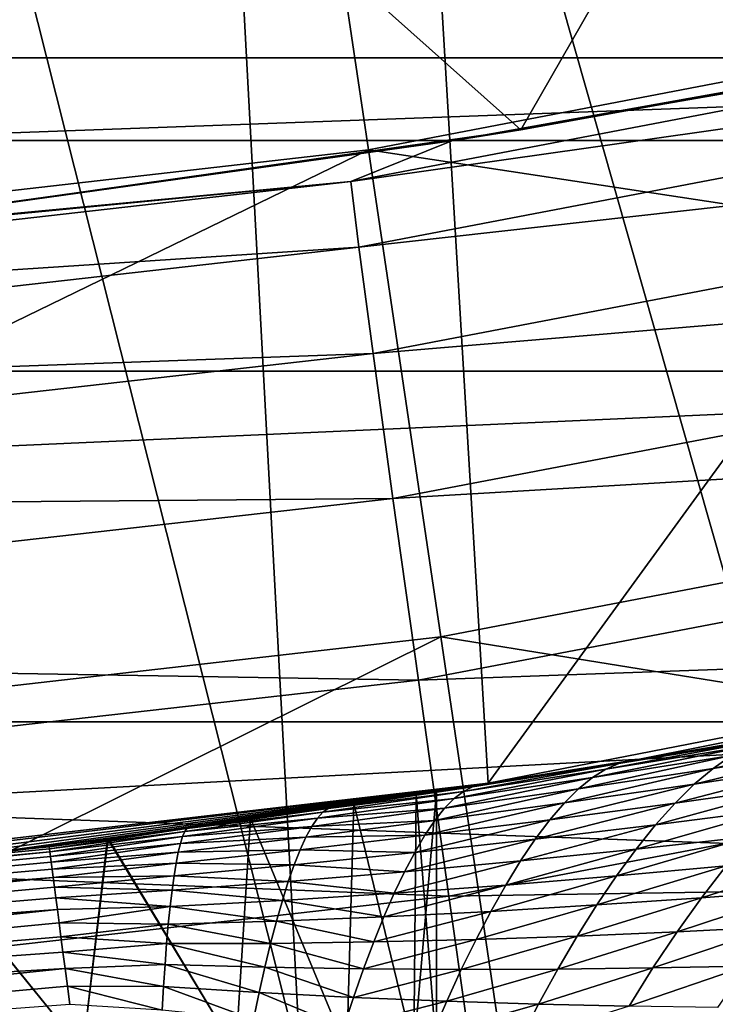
# Model space of a CAD drawing. Header units: metres. Extents: x -104 to 104, y -68 to 90.
# Tile 417 of 656: x 2.861 to 3.677, y 22.04 to 23.193. Entities that reach past the tile are written whole.
import ezdxf

# ---------------------------------------------------------------- set-up
doc = ezdxf.new("R2010")
doc.units = ezdxf.units.M
doc.layers.add('solid_FIT-BATH-153_SW0002', color=7, linetype='CONTINUOUS')

msp = doc.modelspace()

# ---------------------------------------------------------------- linework, layer by layer
at = {"layer": 'solid_FIT-BATH-153_SW0002'}
for points in [[(-19.167599, 28.634104, 1.296502), (18.94183, 23.051853, 1.296502), (-18.94183, 23.051853, 1.296502)], [(-1.443118, 27.347288, 1.296502), (18.94183, 23.051853, 1.296502), (-19.167599, 28.634104, 1.296502)], [(2.872905, 27.530479, 1.296502), (4.283416, 27.834385, 1.296502), (18.94183, 23.051853, 1.296502)], [(1.443124, 27.34729, 1.296502), (2.872905, 27.530479, 1.296502), (18.94183, 23.051853, 1.296502)], [(-1.443118, 27.347288, 1.296502), (0, 27.285889, 1.296502), (18.94183, 23.051853, 1.296502)], [(1.443124, 27.34729, 1.296502), (18.94183, 23.051853, 1.296502), (0, 27.285889, 1.296502)], [(4.381778, 26.982061, 8.296501), (2.937748, 26.679373, 8.296501), (4.10775, 21.655659, 8.296501)], [(2.937748, 26.679373, 8.296501), (1.475558, 26.497023, 8.296501), (2.319106, 21.403017, 8.296501)], [(2.937748, 26.679373, 8.296501), (2.319106, 21.403017, 8.296501), (3.215153, 21.511688, 8.296501)], [(2.937748, 26.679373, 8.296501), (3.215153, 21.511688, 8.296501), (4.10775, 21.655659, 8.296501)], [(2.624451, 21.814255, -13.793118), (3.896466, 21.809881, -13.757387), (2.641972, 26.211977, -14.706618)], [(3.896466, 21.809881, -13.757387), (3.922343, 26.207184, -14.669024), (2.641972, 26.211977, -14.706618)], [(3.410368, 22.298864, 43.296501), (3.3058, 24.054247, 43.296501), (4.930903, 24.387779, 43.296501)], [(5.089828, 22.625893, 43.296501), (3.410368, 22.298864, 43.296501), (4.930903, 24.387779, 43.296501)], [(4.100975, 24.200304, 37.796501), (2.470713, 23.935328, 37.796501), (3.44878, 23.064375, 37.796501)], [(4.100975, 24.200304, 37.796501), (3.44878, 23.064375, 37.796501), (4.301147, 23.220545, 37.796501)], [(1.711706, 22.101864, 43.296501), (1.659515, 23.853197, 43.296501), (3.3058, 24.054247, 43.296501)], [(3.410368, 22.298864, 43.296501), (1.711706, 22.101864, 43.296501), (3.3058, 24.054247, 43.296501)], [(2.470713, 23.935328, 37.796501), (2.591323, 22.942627, 37.796501), (3.44878, 23.064375, 37.796501)], [(3.190691, 23.575369, 14.745021), (1.666645, 22.857716, 14.326107), (1.626418, 23.391624, 14.739492)], [(3.190691, 23.575369, 14.745021), (3.270056, 23.040859, 14.327571), (1.666645, 22.857716, 14.326107)], [(3.190691, 23.575369, 14.745021), (4.851442, 23.344246, 14.330315), (3.270056, 23.040859, 14.327571)], [(2.796097, 23.532537, -17.206053), (3.712, 19.90449, -16.449842), (2.785445, 19.906631, -16.474197)], [(2.796097, 23.532537, -17.206053), (3.726197, 23.530222, -17.18084), (3.712, 19.90449, -16.449842)], [(-5.748806, 23.466423, 72.796501), (-5.264763, 23.148615, 72.796501), (5.748804, 23.466423, 72.796501)], [(-5.264763, 23.148615, 72.796501), (5.264762, 23.148613, 72.796501), (5.748804, 23.466423, 72.796501)], [(3.270056, 23.040859, 14.327571), (4.851442, 23.344246, 14.330315), (4.978315, 22.781452, 13.968489)], [(3.24939, 23.00367, 19.61121), (4.83427, 23.306353, 19.614397), (3.367768, 23.051291, 20.066154)], [(4.849309, 23.230501, 19.169571), (4.83427, 23.306353, 19.614397), (3.24939, 23.00367, 19.61121)], [(4.83427, 23.306353, 19.614397), (4.195869, 23.199289, 20.067755), (3.367768, 23.051291, 20.066154)], [(3.2589, 22.926949, 19.16646), (4.849309, 23.230501, 19.169571), (3.24939, 23.00367, 19.61121)], [(4.874999, 23.107416, 18.739355), (4.849309, 23.230501, 19.169571), (3.2589, 22.926949, 19.16646)], [(4.195869, 23.199289, 20.067755), (4.301147, 23.220545, 37.796501), (3.44878, 23.064375, 37.796501)], [(3.367768, 23.051291, 20.066154), (4.195869, 23.199289, 20.067755), (3.44878, 23.064375, 37.796501)], [(-5.264763, 23.148615, 72.796501), (-4.816203, 22.781504, 72.796501), (5.264762, 23.148613, 72.796501)], [(-4.816203, 22.781504, 72.796501), (4.816201, 22.781502, 72.796501), (5.264762, 23.148613, 72.796501)], [(3.275529, 22.802347, 18.736313), (4.874999, 23.107416, 18.739355), (3.2589, 22.926949, 19.16646)], [(4.910789, 22.939608, 18.327896), (4.874999, 23.107416, 18.739355), (3.275529, 22.802347, 18.736313)], [(3.367768, 23.051291, 20.066154), (3.44878, 23.064375, 37.796501), (2.591323, 22.942627, 37.796501)], [(17.348299, 21.731127, 1.296502), (-17.348299, 21.731127, 1.296502), (-18.94183, 23.051853, 1.296502)], [(17.348299, 21.731127, 1.296502), (-18.94183, 23.051853, 1.296502), (18.94183, 23.051853, 1.296502)], [(2.533294, 22.935656, 20.064909), (3.367768, 23.051291, 20.066154), (2.591323, 22.942627, 37.796501)], [(3.24939, 23.00367, 19.61121), (3.367768, 23.051291, 20.066154), (2.533294, 22.935656, 20.064909)], [(3.270056, 23.040859, 14.327571), (1.710011, 22.282709, 13.964228), (1.666645, 22.857716, 14.326107)], [(3.270056, 23.040859, 14.327571), (3.354837, 22.470352, 13.965743), (1.710011, 22.282709, 13.964228)], [(3.270056, 23.040859, 14.327571), (4.978315, 22.781452, 13.968489), (3.354837, 22.470352, 13.965743)], [(1.635942, 22.820694, 19.609283), (3.24939, 23.00367, 19.61121), (1.69265, 22.852621, 20.064024)], [(3.2589, 22.926949, 19.16646), (3.24939, 23.00367, 19.61121), (1.635942, 22.820694, 19.609283)], [(3.24939, 23.00367, 19.61121), (2.533294, 22.935656, 20.064909), (1.69265, 22.852621, 20.064024)], [(3.298915, 22.632414, 18.324913), (4.910789, 22.939608, 18.327896), (3.275529, 22.802347, 18.736313)], [(4.956131, 22.729593, 17.939344), (4.910789, 22.939608, 18.327896), (3.298915, 22.632414, 18.324913)], [(1.64084, 22.743593, 19.164583), (3.2589, 22.926949, 19.16646), (1.635942, 22.820694, 19.609283)], [(3.275529, 22.802347, 18.736313), (3.2589, 22.926949, 19.16646), (1.64084, 22.743593, 19.164583)], [(1.649328, 22.618235, 18.73448), (3.275529, 22.802347, 18.736313), (1.64084, 22.743593, 19.164583)], [(3.298915, 22.632414, 18.324913), (3.275529, 22.802347, 18.736313), (1.649328, 22.618235, 18.73448)], [(-4.816203, 22.781504, 72.796501), (-4.409084, 22.370642, 72.796501), (4.816201, 22.781502, 72.796501)], [(-4.409084, 22.370642, 72.796501), (4.409082, 22.37064, 72.796501), (4.816201, 22.781502, 72.796501)], [(3.354837, 22.470352, 13.965743), (4.978315, 22.781452, 13.968489), (5.112421, 22.186945, 13.664476)], [(3.328696, 22.419697, 17.936411), (4.956131, 22.729593, 17.939344), (3.298915, 22.632414, 18.324913)], [(5.010476, 22.479891, 17.577848), (4.956131, 22.729593, 17.939344), (3.328696, 22.419697, 17.936411)], [(1.661222, 22.447182, 18.323118), (3.298915, 22.632414, 18.324913), (1.649328, 22.618235, 18.73448)], [(3.328696, 22.419697, 17.936411), (3.298915, 22.632414, 18.324913), (1.661222, 22.447182, 18.323118)], [(3.585868, 22.326742, 58.996101), (3.410368, 22.298864, 43.296501), (5.089828, 22.625893, 43.296501)], [(3.760516, 22.355976, 58.997868), (3.585868, 22.326742, 58.996101), (5.089828, 22.625893, 43.296501)], [(3.36451, 22.166742, 17.574951), (5.010476, 22.479891, 17.577848), (3.328696, 22.419697, 17.936411)], [(5.073275, 22.193012, 17.247559), (5.010476, 22.479891, 17.577848), (3.36451, 22.166742, 17.574951)], [(3.354837, 22.470352, 13.965743), (1.755866, 21.675268, 13.660119), (1.710011, 22.282709, 13.964228)], [(3.354837, 22.470352, 13.965743), (3.444474, 21.867687, 13.661698), (1.755866, 21.675268, 13.660119)], [(3.354837, 22.470352, 13.965743), (5.112421, 22.186945, 13.664476), (3.444474, 21.867687, 13.661698)], [(1.676339, 22.233, 17.934647), (3.328696, 22.419697, 17.936411), (1.661222, 22.447182, 18.323118)], [(3.36451, 22.166742, 17.574951), (3.328696, 22.419697, 17.936411), (1.676339, 22.233, 17.934647)], [(-4.409084, 22.370642, 72.796501), (-4.046856, 21.919493, 72.796501), (4.409082, 22.37064, 72.796501)], [(-4.046856, 21.919493, 72.796501), (4.046855, 21.919493, 72.796501), (4.409082, 22.37064, 72.796501)], [(3.563751, 22.321852, 59.051342), (3.585868, 22.326742, 58.996101), (3.760516, 22.355976, 58.997868)], [(3.737402, 22.350649, 59.056957), (3.563751, 22.321852, 59.051342), (3.760516, 22.355976, 58.997868)], [(3.859291, 22.358501, 59.18438), (3.674053, 22.316278, 59.224171), (3.695735, 22.331293, 59.170437)], [(3.859291, 22.358501, 59.18438), (3.831815, 22.341496, 59.240952), (3.674053, 22.316278, 59.224171)], [(3.716886, 22.342709, 59.114647), (3.532663, 22.305407, 59.157791), (3.548473, 22.315231, 59.105309)], [(3.716886, 22.342709, 59.114647), (3.695735, 22.331293, 59.170437), (3.532663, 22.305407, 59.157791)], [(3.737402, 22.350649, 59.056957), (3.548473, 22.315231, 59.105309), (3.563751, 22.321852, 59.051342)], [(3.737402, 22.350649, 59.056957), (3.716886, 22.342709, 59.114647), (3.548473, 22.315231, 59.105309)], [(3.831815, 22.341496, 59.240952), (3.651938, 22.297674, 59.275738), (3.674053, 22.316278, 59.224171)], [(3.831815, 22.341496, 59.240952), (3.803866, 22.32065, 59.294949), (3.651938, 22.297674, 59.275738)], [(3.695735, 22.331293, 59.170437), (3.51641, 22.292265, 59.20863), (3.532663, 22.305407, 59.157791)], [(3.695735, 22.331293, 59.170437), (3.674053, 22.316278, 59.224171), (3.51641, 22.292265, 59.20863)], [(3.563751, 22.321852, 59.051342), (3.381597, 22.289312, 59.09697), (3.392108, 22.294771, 59.046734)], [(3.563751, 22.321852, 59.051342), (3.548473, 22.315231, 59.105309), (3.381597, 22.289312, 59.09697)], [(3.392108, 22.294771, 59.046734), (3.405695, 22.298079, 58.995007), (3.585868, 22.326742, 58.996101)], [(3.563751, 22.321852, 59.051342), (3.392108, 22.294771, 59.046734), (3.585868, 22.326742, 58.996101)], [(3.585868, 22.326742, 58.996101), (3.405695, 22.298079, 58.995007), (3.410368, 22.298864, 43.296501)], [(3.803866, 22.32065, 59.294949), (3.629477, 22.275585, 59.325077), (3.651938, 22.297674, 59.275738)], [(3.803866, 22.32065, 59.294949), (3.775547, 22.296074, 59.346325), (3.629477, 22.275585, 59.325077)], [(3.532663, 22.305407, 59.157791), (3.359467, 22.269566, 59.194016), (3.370693, 22.280941, 59.146114)], [(3.532663, 22.305407, 59.157791), (3.51641, 22.292265, 59.20863), (3.359467, 22.269566, 59.194016)], [(3.548473, 22.315231, 59.105309), (3.370693, 22.280941, 59.146114), (3.381597, 22.289312, 59.09697)], [(3.548473, 22.315231, 59.105309), (3.532663, 22.305407, 59.157791), (3.370693, 22.280941, 59.146114)], [(3.674053, 22.316278, 59.224171), (3.499794, 22.275816, 59.257713), (3.51641, 22.292265, 59.20863)], [(3.674053, 22.316278, 59.224171), (3.651938, 22.297674, 59.275738), (3.499794, 22.275816, 59.257713)], [(1.894071, 22.116653, 51.033382), (1.711706, 22.101864, 43.296501), (3.410368, 22.298864, 43.296501)], [(2.21743, 22.146658, 51.285629), (1.894071, 22.116653, 51.033382), (3.410368, 22.298864, 43.296501)], [(2.505871, 22.177448, 51.573143), (2.21743, 22.146658, 51.285629), (3.410368, 22.298864, 43.296501)], [(2.755306, 22.207148, 51.890995), (2.505871, 22.177448, 51.573143), (3.410368, 22.298864, 43.296501)], [(2.964334, 22.23424, 52.235905), (2.755306, 22.207148, 51.890995), (3.410368, 22.298864, 43.296501)], [(3.131834, 22.257404, 52.607601), (2.964334, 22.23424, 52.235905), (3.410368, 22.298864, 43.296501)], [(3.253156, 22.274994, 52.997528), (3.131834, 22.257404, 52.607601), (3.410368, 22.298864, 43.296501)], [(3.392108, 22.294771, 59.046734), (3.223137, 22.269449, 59.042881), (3.238416, 22.27282, 58.994789)], [(3.392108, 22.294771, 59.046734), (3.381597, 22.289312, 59.09697), (3.223137, 22.269449, 59.042881)], [(3.405695, 22.298079, 58.995007), (3.238416, 22.27282, 58.994789), (3.385076, 22.294895, 58.994938)], [(3.392108, 22.294771, 59.046734), (3.238416, 22.27282, 58.994789), (3.405695, 22.298079, 58.995007)], [(3.385076, 22.294895, 58.994938), (3.238416, 22.27282, 58.994789), (3.35, 22.289524, 53.796501)], [(3.326168, 22.285908, 53.3965), (3.253156, 22.274994, 52.997528), (3.410368, 22.298864, 43.296501)], [(3.35, 22.289524, 53.796501), (3.326168, 22.285908, 53.3965), (3.410368, 22.298864, 43.296501)], [(3.385076, 22.294895, 58.994938), (3.35, 22.289524, 53.796501), (3.410368, 22.298864, 43.296501)], [(3.405695, 22.298079, 58.995007), (3.385076, 22.294895, 58.994938), (3.410368, 22.298864, 43.296501)], [(3.651938, 22.297674, 59.275738), (3.482887, 22.256153, 59.304951), (3.499794, 22.275816, 59.257713)], [(3.651938, 22.297674, 59.275738), (3.629477, 22.275585, 59.325077), (3.482887, 22.256153, 59.304951)], [(3.775547, 22.296074, 59.346325), (3.606754, 22.250183, 59.372147), (3.629477, 22.275585, 59.325077)], [(3.775547, 22.296074, 59.346325), (3.746959, 22.267958, 59.395058), (3.606754, 22.250183, 59.372147)], [(3.381597, 22.289312, 59.09697), (3.216877, 22.264999, 59.089394), (3.223137, 22.269449, 59.042881)], [(3.381597, 22.289312, 59.09697), (3.370693, 22.280941, 59.146114), (3.216877, 22.264999, 59.089394)], [(3.238416, 22.27282, 58.994789), (3.326137, 22.285904, 54.196663), (3.35, 22.289524, 53.796501)], [(3.238416, 22.27282, 58.994789), (3.253177, 22.274996, 54.595394), (3.326137, 22.285904, 54.196663)], [(3.32345, 21.985888, 53.375809), (3.253156, 22.274994, 52.997528), (3.326168, 22.285908, 53.3965)], [(3.323449, 21.985888, 54.217205), (3.326137, 22.285904, 54.196663), (3.253177, 22.274996, 54.595394)], [(3.323449, 21.985888, 54.217205), (3.35, 21.985888, 53.796501), (3.326137, 22.285904, 54.196663)], [(3.32345, 21.985888, 53.375809), (3.326168, 22.285908, 53.3965), (3.35, 22.289524, 53.796501)], [(3.32345, 21.985888, 53.375809), (3.35, 22.289524, 53.796501), (3.35, 21.985888, 53.796501)], [(3.35, 21.985888, 53.796501), (3.35, 22.289524, 53.796501), (3.326137, 22.285904, 54.196663)], [(3.51641, 22.292265, 59.20863), (3.34798, 22.255194, 59.240547), (3.359467, 22.269566, 59.194016)], [(3.51641, 22.292265, 59.20863), (3.499794, 22.275816, 59.257713), (3.34798, 22.255194, 59.240547)], [(3.238416, 22.27282, 58.994789), (3.069169, 22.248585, 58.995289), (3.132096, 22.257441, 54.984753)], [(3.223137, 22.269449, 59.042881), (3.069169, 22.248585, 58.995289), (3.238416, 22.27282, 58.994789)], [(3.24468, 21.985888, 52.963387), (3.131834, 22.257404, 52.607601), (3.253156, 22.274994, 52.997528)], [(3.238416, 22.27282, 58.994789), (3.132096, 22.257441, 54.984753), (3.253177, 22.274996, 54.595394)], [(3.244676, 21.985888, 54.629631), (3.253177, 22.274996, 54.595394), (3.132096, 22.257441, 54.984753)], [(3.370693, 22.280941, 59.146114), (3.210398, 22.25795, 59.135174), (3.216877, 22.264999, 59.089394)], [(3.370693, 22.280941, 59.146114), (3.359467, 22.269566, 59.194016), (3.210398, 22.25795, 59.135174)], [(3.323449, 21.985888, 54.217205), (3.253177, 22.274996, 54.595394), (3.244676, 21.985888, 54.629631)], [(3.24468, 21.985888, 52.963387), (3.253156, 22.274994, 52.997528), (3.32345, 21.985888, 53.375809)], [(3.499794, 22.275816, 59.257713), (3.336286, 22.237906, 59.285618), (3.34798, 22.255194, 59.240547)], [(3.499794, 22.275816, 59.257713), (3.482887, 22.256153, 59.304951), (3.336286, 22.237906, 59.285618)], [(3.629477, 22.275585, 59.325077), (3.465754, 22.233427, 59.350292), (3.482887, 22.256153, 59.304951)], [(3.629477, 22.275585, 59.325077), (3.606754, 22.250183, 59.372147), (3.465754, 22.233427, 59.350292)], [(3.216877, 22.264999, 59.089394), (3.054922, 22.242336, 59.082153), (3.057515, 22.245918, 59.039337)], [(3.216877, 22.264999, 59.089394), (3.210398, 22.25795, 59.135174), (3.054922, 22.242336, 59.082153)], [(3.223137, 22.269449, 59.042881), (3.057515, 22.245918, 59.039337), (3.069169, 22.248585, 58.995289)], [(3.223137, 22.269449, 59.042881), (3.216877, 22.264999, 59.089394), (3.057515, 22.245918, 59.039337)], [(3.359467, 22.269566, 59.194016), (3.203753, 22.24824, 59.180077), (3.210398, 22.25795, 59.135174)], [(3.359467, 22.269566, 59.194016), (3.34798, 22.255194, 59.240547), (3.203753, 22.24824, 59.180077)], [(3.746959, 22.267958, 59.395058), (3.583853, 22.221678, 59.416946), (3.606754, 22.250183, 59.372147)], [(3.746959, 22.267958, 59.395058), (3.718205, 22.236525, 59.441174), (3.583853, 22.221678, 59.416946)], [(3.069169, 22.248585, 58.995289), (2.895879, 22.225145, 58.996502), (2.965021, 22.234331, 55.355785)], [(3.057515, 22.245918, 59.039337), (2.895879, 22.225145, 58.996502), (3.069169, 22.248585, 58.995289)], [(3.11479, 21.985888, 52.563438), (2.964334, 22.23424, 52.235905), (3.131834, 22.257404, 52.607601)], [(3.069169, 22.248585, 58.995289), (2.965021, 22.234331, 55.355785), (3.132096, 22.257441, 54.984753)], [(3.114782, 21.985888, 55.029587), (3.132096, 22.257441, 54.984753), (2.965021, 22.234331, 55.355785)], [(3.203753, 22.24824, 59.180077), (3.049748, 22.228354, 59.166378), (3.052325, 22.23649, 59.124542)], [(3.203753, 22.24824, 59.180077), (3.19698, 22.235874, 59.22398), (3.049748, 22.228354, 59.166378)], [(3.210398, 22.25795, 59.135174), (3.052325, 22.23649, 59.124542), (3.054922, 22.242336, 59.082153)], [(3.210398, 22.25795, 59.135174), (3.203753, 22.24824, 59.180077), (3.052325, 22.23649, 59.124542)], [(3.244676, 21.985888, 54.629631), (3.132096, 22.257441, 54.984753), (3.114782, 21.985888, 55.029587)], [(3.11479, 21.985888, 52.563438), (3.131834, 22.257404, 52.607601), (3.24468, 21.985888, 52.963387)], [(3.34798, 22.255194, 59.240547), (3.19698, 22.235874, 59.22398), (3.203753, 22.24824, 59.180077)], [(3.34798, 22.255194, 59.240547), (3.336286, 22.237906, 59.285618), (3.19698, 22.235874, 59.22398)], [(3.482887, 22.256153, 59.304951), (3.324435, 22.217827, 59.329155), (3.336286, 22.237906, 59.285618)], [(3.482887, 22.256153, 59.304951), (3.465754, 22.233427, 59.350292), (3.324435, 22.217827, 59.329155)], [(3.606754, 22.250183, 59.372147), (3.448462, 22.207825, 59.393711), (3.465754, 22.233427, 59.350292)], [(3.606754, 22.250183, 59.372147), (3.583853, 22.221678, 59.416946), (3.448462, 22.207825, 59.393711)], [(3.057515, 22.245918, 59.039337), (2.895977, 22.22439, 59.031395), (2.895879, 22.225145, 58.996502)], [(3.057515, 22.245918, 59.039337), (2.896275, 22.222128, 59.066219), (2.895977, 22.22439, 59.031395)], [(3.057515, 22.245918, 59.039337), (3.054922, 22.242336, 59.082153), (2.896275, 22.222128, 59.066219)], [(3.054922, 22.242336, 59.082153), (2.896769, 22.218361, 59.100914), (2.896275, 22.222128, 59.066219)], [(3.054922, 22.242336, 59.082153), (3.052325, 22.23649, 59.124542), (2.896769, 22.218361, 59.100914)], [(3.052325, 22.23649, 59.124542), (2.89746, 22.213097, 59.13541), (2.896769, 22.218361, 59.100914)], [(3.052325, 22.23649, 59.124542), (3.049748, 22.228354, 59.166378), (2.89746, 22.213097, 59.13541)], [(3.336286, 22.237906, 59.285618), (3.190117, 22.220917, 59.266785), (3.19698, 22.235874, 59.22398)], [(3.336286, 22.237906, 59.285618), (3.324435, 22.217827, 59.329155), (3.190117, 22.220917, 59.266785)], [(3.718205, 22.236525, 59.441174), (3.560856, 22.190294, 59.459484), (3.583853, 22.221678, 59.416946)], [(3.718205, 22.236525, 59.441174), (3.689385, 22.202023, 59.484707), (3.560856, 22.190294, 59.459484)], [(2.895879, 22.225145, 58.996502), (1.453926, 22.083443, 58.996502), (2.756315, 22.207273, 55.700565)], [(2.895977, 22.22439, 59.031395), (1.453926, 22.083443, 58.996502), (2.895879, 22.225145, 58.996502)], [(1.694497, 21.978254, 17.573212), (3.36451, 22.166742, 17.574951), (1.676339, 22.233, 17.934647)], [(2.935459, 21.985888, 52.182346), (2.755306, 22.207148, 51.890995), (2.964334, 22.23424, 52.235905)], [(2.895879, 22.225145, 58.996502), (2.756315, 22.207273, 55.700565), (2.965021, 22.234331, 55.355785)], [(2.935444, 21.985888, 55.410683), (2.965021, 22.234331, 55.355785), (2.756315, 22.207273, 55.700565)], [(3.049748, 22.228354, 59.166378), (2.898346, 22.206345, 59.169643), (2.89746, 22.213097, 59.13541)], [(3.049748, 22.228354, 59.166378), (3.047212, 22.217936, 59.207554), (2.898346, 22.206345, 59.169643)], [(3.114782, 21.985888, 55.029587), (2.965021, 22.234331, 55.355785), (2.935444, 21.985888, 55.410683)], [(2.935459, 21.985888, 52.182346), (2.964334, 22.23424, 52.235905), (3.11479, 21.985888, 52.563438)], [(3.19698, 22.235874, 59.22398), (3.047212, 22.217936, 59.207554), (3.049748, 22.228354, 59.166378)], [(3.19698, 22.235874, 59.22398), (3.190117, 22.220917, 59.266785), (3.047212, 22.217936, 59.207554)], [(3.465754, 22.233427, 59.350292), (3.312472, 22.19512, 59.371113), (3.324435, 22.217827, 59.329155)], [(3.465754, 22.233427, 59.350292), (3.448462, 22.207825, 59.393711), (3.312472, 22.19512, 59.371113)], [(2.896275, 22.222128, 59.066219), (1.453926, 22.083443, 58.996502), (2.895977, 22.22439, 59.031395)], [(2.896769, 22.218361, 59.100914), (1.453926, 22.083443, 58.996502), (2.896275, 22.222128, 59.066219)], [(1.45457, 22.073614, 59.121651), (1.453926, 22.083443, 58.996502), (2.896769, 22.218361, 59.100914)], [(1.45457, 22.073614, 59.121651), (2.896769, 22.218361, 59.100914), (2.89746, 22.213097, 59.13541)], [(1.45457, 22.073614, 59.121651), (2.89746, 22.213097, 59.13541), (2.898346, 22.206345, 59.169643)], [(3.047212, 22.217936, 59.207554), (2.899426, 22.19812, 59.203545), (2.898346, 22.206345, 59.169643)], [(3.047212, 22.217936, 59.207554), (3.044734, 22.205278, 59.247967), (2.899426, 22.19812, 59.203545)], [(3.190117, 22.220917, 59.266785), (3.044734, 22.205278, 59.247967), (3.047212, 22.217936, 59.207554)], [(3.190117, 22.220917, 59.266785), (3.183195, 22.203468, 59.308411), (3.044734, 22.205278, 59.247967)], [(3.324435, 22.217827, 59.329155), (3.183195, 22.203468, 59.308411), (3.190117, 22.220917, 59.266785)], [(3.324435, 22.217827, 59.329155), (3.312472, 22.19512, 59.371113), (3.183195, 22.203468, 59.308411)], [(3.583853, 22.221678, 59.416946), (3.431074, 22.179554, 59.435188), (3.448462, 22.207825, 59.393711)], [(3.583853, 22.221678, 59.416946), (3.560856, 22.190294, 59.459484), (3.431074, 22.179554, 59.435188)], [(3.816267, 22.214598, 59.511116), (3.660603, 22.164694, 59.525715), (3.689385, 22.202023, 59.484707)], [(3.816267, 22.214598, 59.511116), (3.781554, 22.173962, 59.552773), (3.660603, 22.164694, 59.525715)], [(1.45457, 22.073614, 59.121651), (2.898346, 22.206345, 59.169643), (2.899426, 22.19812, 59.203545)], [(2.935444, 21.985888, 55.410683), (2.756315, 22.207273, 55.700565), (2.710018, 21.985888, 55.765728)], [(2.710041, 21.985888, 51.827305), (2.755306, 22.207148, 51.890995), (2.935459, 21.985888, 52.182346)], [(3.044734, 22.205278, 59.247967), (2.900697, 22.188437, 59.237053), (2.899426, 22.19812, 59.203545)], [(3.044734, 22.205278, 59.247967), (3.042328, 22.190451, 59.287529), (2.900697, 22.188437, 59.237053)], [(3.183195, 22.203468, 59.308411), (3.042328, 22.190451, 59.287529), (3.044734, 22.205278, 59.247967)], [(3.183195, 22.203468, 59.308411), (3.176242, 22.183651, 59.348782), (3.042328, 22.190451, 59.287529)], [(3.312472, 22.19512, 59.371113), (3.176242, 22.183651, 59.348782), (3.183195, 22.203468, 59.308411)], [(3.448462, 22.207825, 59.393711), (3.300445, 22.169956, 59.411449), (3.312472, 22.19512, 59.371113)], [(3.448462, 22.207825, 59.393711), (3.431074, 22.179554, 59.435188), (3.300445, 22.169956, 59.411449)], [(3.689385, 22.202023, 59.484707), (3.537848, 22.156263, 59.49979), (3.560856, 22.190294, 59.459484)], [(3.689385, 22.202023, 59.484707), (3.660603, 22.164694, 59.525715), (3.537848, 22.156263, 59.49979)], [(1.45457, 22.073614, 59.121651), (2.899426, 22.19812, 59.203545), (2.900697, 22.188437, 59.237053)], [(3.042328, 22.190451, 59.287529), (2.902157, 22.177313, 59.270107), (2.900697, 22.188437, 59.237053)], [(3.042328, 22.190451, 59.287529), (3.040005, 22.173531, 59.326149), (2.902157, 22.177313, 59.270107)], [(3.176242, 22.183651, 59.348782), (3.040005, 22.173531, 59.326149), (3.042328, 22.190451, 59.287529)], [(3.312472, 22.19512, 59.371113), (3.300445, 22.169956, 59.411449), (3.176242, 22.183651, 59.348782)], [(3.405996, 21.876099, 17.244682), (5.073275, 22.193012, 17.247559), (3.36451, 22.166742, 17.574951)], [(5.143921, 21.87174, 16.952353), (5.073275, 22.193012, 17.247559), (3.405996, 21.876099, 17.244682)], [(3.560856, 22.190294, 59.459484), (3.413655, 22.148811, 59.474735), (3.431074, 22.179554, 59.435188)], [(3.560856, 22.190294, 59.459484), (3.537848, 22.156263, 59.49979), (3.413655, 22.148811, 59.474735)], [(1.456485, 22.044371, 59.243713), (1.45457, 22.073614, 59.121651), (2.900697, 22.188437, 59.237053)], [(1.456485, 22.044371, 59.243713), (2.900697, 22.188437, 59.237053), (2.902157, 22.177313, 59.270107)], [(3.176242, 22.183651, 59.348782), (3.169287, 22.161598, 59.387848), (3.040005, 22.173531, 59.326149)], [(3.300445, 22.169956, 59.411449), (3.169287, 22.161598, 59.387848), (3.176242, 22.183651, 59.348782)], [(3.431074, 22.179554, 59.435188), (3.288399, 22.142506, 59.450142), (3.300445, 22.169956, 59.411449)], [(3.431074, 22.179554, 59.435188), (3.413655, 22.148811, 59.474735), (3.288399, 22.142506, 59.450142)], [(3.444474, 21.867687, 13.661698), (5.112421, 22.186945, 13.664476), (3.552675, 21.248615, 13.409826)], [(5.112421, 22.186945, 13.664476), (5.262476, 21.575739, 13.418687), (3.552675, 21.248615, 13.409826)], [(1.456485, 22.044371, 59.243713), (2.902157, 22.177313, 59.270107), (2.903804, 22.16477, 59.302639)], [(3.040005, 22.173531, 59.326149), (2.903804, 22.16477, 59.302639), (2.902157, 22.177313, 59.270107)], [(3.040005, 22.173531, 59.326149), (3.037776, 22.154608, 59.363758), (2.903804, 22.16477, 59.302639)], [(3.169287, 22.161598, 59.387848), (3.037776, 22.154608, 59.363758), (3.040005, 22.173531, 59.326149)], [(3.300445, 22.169956, 59.411449), (3.288399, 22.142506, 59.450142), (3.169287, 22.161598, 59.387848)], [(3.781554, 22.173962, 59.552773), (3.631964, 22.124767, 59.564262), (3.660603, 22.164694, 59.525715)], [(3.781554, 22.173962, 59.552773), (3.747079, 22.130568, 59.591705), (3.631964, 22.124767, 59.564262)], [(1.456485, 22.044371, 59.243713), (2.903804, 22.16477, 59.302639), (2.905633, 22.150833, 59.334587)], [(3.405996, 21.876099, 17.244682), (3.36451, 22.166742, 17.574951), (1.694497, 21.978254, 17.573212)], [(3.037776, 22.154608, 59.363758), (2.905633, 22.150833, 59.334587), (2.903804, 22.16477, 59.302639)], [(3.169287, 22.161598, 59.387848), (3.162358, 22.137447, 59.425552), (3.037776, 22.154608, 59.363758)], [(3.288399, 22.142506, 59.450142), (3.162358, 22.137447, 59.425552), (3.169287, 22.161598, 59.387848)], [(3.537848, 22.156263, 59.49979), (3.396273, 22.115791, 59.512348), (3.413655, 22.148811, 59.474735)], [(3.537848, 22.156263, 59.49979), (3.514915, 22.119793, 59.537903), (3.396273, 22.115791, 59.512348)], [(3.660603, 22.164694, 59.525715), (3.514915, 22.119793, 59.537903), (3.537848, 22.156263, 59.49979)], [(3.660603, 22.164694, 59.525715), (3.631964, 22.124767, 59.564262), (3.514915, 22.119793, 59.537903)], [(1.459624, 21.996433, 59.359695), (1.456485, 22.044371, 59.243713), (2.905633, 22.150833, 59.334587)], [(1.459624, 21.996433, 59.359695), (2.905633, 22.150833, 59.334587), (2.907642, 22.135527, 59.365891)], [(3.037776, 22.154608, 59.363758), (2.907642, 22.135527, 59.365891), (2.905633, 22.150833, 59.334587)], [(3.037776, 22.154608, 59.363758), (3.035653, 22.13377, 59.400288), (2.907642, 22.135527, 59.365891)], [(3.162358, 22.137447, 59.425552), (3.035653, 22.13377, 59.400288), (3.037776, 22.154608, 59.363758)], [(3.413655, 22.148811, 59.474735), (3.276382, 22.112932, 59.487171), (3.288399, 22.142506, 59.450142)], [(3.413655, 22.148811, 59.474735), (3.396273, 22.115791, 59.512348), (3.276382, 22.112932, 59.487171)], [(1.459624, 21.996433, 59.359695), (2.907642, 22.135527, 59.365891), (2.909827, 22.118881, 59.396492)], [(3.035653, 22.13377, 59.400288), (2.909827, 22.118881, 59.396492), (2.907642, 22.135527, 59.365891)], [(3.035653, 22.13377, 59.400288), (3.033647, 22.111107, 59.435661), (2.909827, 22.118881, 59.396492)], [(3.155483, 22.111324, 59.461857), (3.033647, 22.111107, 59.435661), (3.035653, 22.13377, 59.400288)], [(3.162358, 22.137447, 59.425552), (3.155483, 22.111324, 59.461857), (3.035653, 22.13377, 59.400288)], [(3.276382, 22.112932, 59.487171), (3.155483, 22.111324, 59.461857), (3.162358, 22.137447, 59.425552)], [(3.288399, 22.142506, 59.450142), (3.276382, 22.112932, 59.487171), (3.162358, 22.137447, 59.425552)], [(3.631964, 22.124767, 59.564262), (3.492144, 22.081068, 59.573856), (3.514915, 22.119793, 59.537903)], [(3.631964, 22.124767, 59.564262), (3.603575, 22.082441, 59.60041), (3.492144, 22.081068, 59.573856)], [(3.747079, 22.130568, 59.591705), (3.603575, 22.082441, 59.60041), (3.631964, 22.124767, 59.564262)], [(3.747079, 22.130568, 59.591705), (3.71297, 22.084623, 59.628002), (3.603575, 22.082441, 59.60041)], [(1.459624, 21.996433, 59.359695), (2.909827, 22.118881, 59.396492), (2.912184, 22.100929, 59.426334)], [(3.033647, 22.111107, 59.435661), (2.912184, 22.100929, 59.426334), (2.909827, 22.118881, 59.396492)], [(3.033647, 22.111107, 59.435661), (3.031769, 22.086702, 59.469822), (2.912184, 22.100929, 59.426334)], [(3.148693, 22.083345, 59.496712), (3.031769, 22.086702, 59.469822), (3.033647, 22.111107, 59.435661)], [(3.155483, 22.111324, 59.461857), (3.148693, 22.083345, 59.496712), (3.033647, 22.111107, 59.435661)], [(3.264443, 22.081379, 59.522518), (3.148693, 22.083345, 59.496712), (3.155483, 22.111324, 59.461857)], [(3.276382, 22.112932, 59.487171), (3.264443, 22.081379, 59.522518), (3.155483, 22.111324, 59.461857)], [(3.396273, 22.115791, 59.512348), (3.264443, 22.081379, 59.522518), (3.276382, 22.112932, 59.487171)], [(3.396273, 22.115791, 59.512348), (3.378995, 22.080656, 59.548046), (3.264443, 22.081379, 59.522518)], [(3.514915, 22.119793, 59.537903), (3.378995, 22.080656, 59.548046), (3.396273, 22.115791, 59.512348)], [(3.514915, 22.119793, 59.537903), (3.492144, 22.081068, 59.573856), (3.378995, 22.080656, 59.548046)], [(1.459624, 21.996433, 59.359695), (2.912184, 22.100929, 59.426334), (2.914708, 22.081701, 59.455357)], [(3.031769, 22.086702, 59.469822), (2.914708, 22.081701, 59.455357), (2.912184, 22.100929, 59.426334)], [(3.031769, 22.086702, 59.469822), (3.030031, 22.060633, 59.502705), (2.914708, 22.081701, 59.455357)], [(3.14202, 22.053612, 59.530079), (3.030031, 22.060633, 59.502705), (3.031769, 22.086702, 59.469822)], [(3.148693, 22.083345, 59.496712), (3.14202, 22.053612, 59.530079), (3.031769, 22.086702, 59.469822)], [(1.46391, 21.930983, 59.466728), (1.459624, 21.996433, 59.359695), (2.914708, 22.081701, 59.455357)], [(1.46391, 21.930983, 59.466728), (2.914708, 22.081701, 59.455357), (2.917394, 22.061239, 59.483505)], [(3.030031, 22.060633, 59.502705), (2.917394, 22.061239, 59.483505), (2.914708, 22.081701, 59.455357)], [(3.252634, 22.047966, 59.556168), (3.14202, 22.053612, 59.530079), (3.148693, 22.083345, 59.496712)], [(3.264443, 22.081379, 59.522518), (3.252634, 22.047966, 59.556168), (3.148693, 22.083345, 59.496712)], [(3.378995, 22.080656, 59.548046), (3.252634, 22.047966, 59.556168), (3.264443, 22.081379, 59.522518)], [(3.378995, 22.080656, 59.548046), (3.361894, 22.043547, 59.581833), (3.252634, 22.047966, 59.556168)], [(3.492144, 22.081068, 59.573856), (3.361894, 22.043547, 59.581833), (3.378995, 22.080656, 59.548046)], [(3.492144, 22.081068, 59.573856), (3.469627, 22.040241, 59.607689), (3.361894, 22.043547, 59.581833)], [(3.603575, 22.082441, 59.60041), (3.469627, 22.040241, 59.607689), (3.492144, 22.081068, 59.573856)], [(3.603575, 22.082441, 59.60041), (3.575545, 22.037878, 59.634228), (3.469627, 22.040241, 59.607689)], [(3.71297, 22.084623, 59.628002), (3.575545, 22.037878, 59.634228), (3.603575, 22.082441, 59.60041)], [(3.71297, 22.084623, 59.628002), (3.679354, 22.036308, 59.661758), (3.575545, 22.037878, 59.634228)], [(1.46391, 21.930983, 59.466728), (2.917394, 22.061239, 59.483505), (2.920238, 22.039577, 59.510727)], [(3.028448, 22.032969, 59.534245), (2.920238, 22.039577, 59.510727), (2.917394, 22.061239, 59.483505)], [(3.030031, 22.060633, 59.502705), (3.028448, 22.032969, 59.534245), (2.917394, 22.061239, 59.483505)], [(3.135497, 22.022205, 59.561913), (3.028448, 22.032969, 59.534245), (3.030031, 22.060633, 59.502705)], [(3.14202, 22.053612, 59.530079), (3.135497, 22.022205, 59.561913), (3.030031, 22.060633, 59.502705)], [(3.241009, 22.012789, 59.588093), (3.135497, 22.022205, 59.561913), (3.14202, 22.053612, 59.530079)], [(3.252634, 22.047966, 59.556168), (3.241009, 22.012789, 59.588093), (3.14202, 22.053612, 59.530079)], [(3.361894, 22.043547, 59.581833), (3.241009, 22.012789, 59.588093), (3.252634, 22.047966, 59.556168)], [(3.361894, 22.043547, 59.581833), (3.345043, 22.004566, 59.613708), (3.241009, 22.012789, 59.588093)], [(3.469627, 22.040241, 59.607689), (3.345043, 22.004566, 59.613708), (3.361894, 22.043547, 59.581833)], [(3.469627, 22.040241, 59.607689), (3.447456, 21.997431, 59.639427), (3.345043, 22.004566, 59.613708)], [(3.575545, 22.037878, 59.634228), (3.447456, 21.997431, 59.639427), (3.469627, 22.040241, 59.607689)]]:
    msp.add_3dface(points, dxfattribs=at)

doc.saveas('drawing.dxf')
